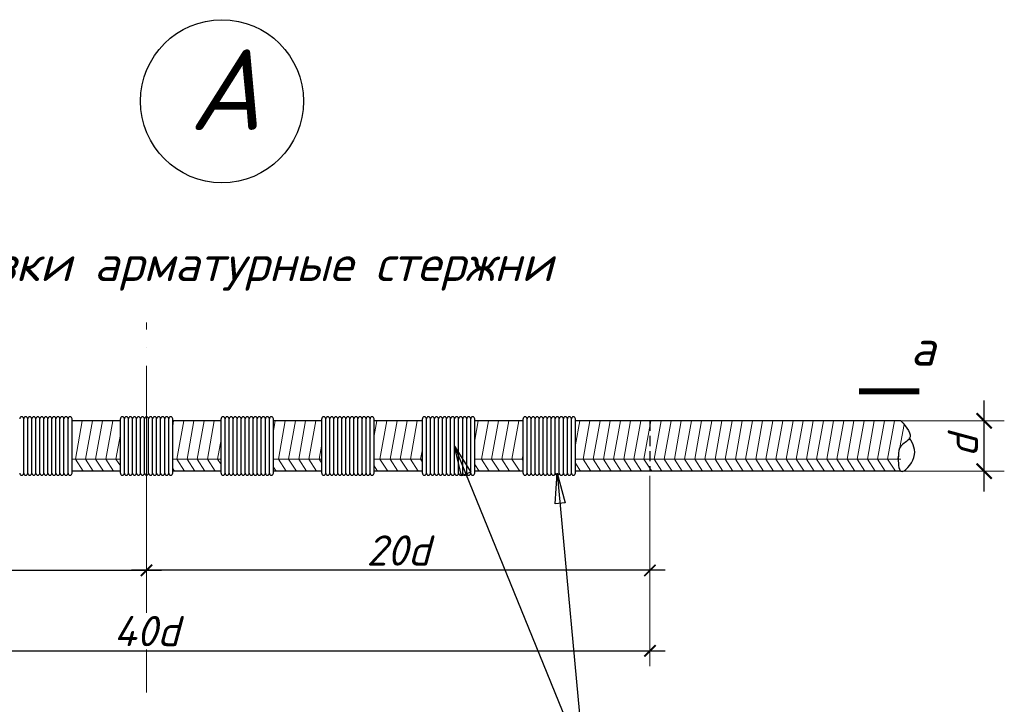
# Model space of a CAD drawing. Header units: millimetres. Extents: x -33345 to 4712671, y -3392 to 121473.
# Tile 645 of 656: x 3322963 to 3328617, y 56445 to 60373. Entities that reach past the tile are written whole.
import ezdxf
from ezdxf.enums import TextEntityAlignment as Align

# ---------------------------------------------------------------- set-up
doc = ezdxf.new("R2010")
doc.units = ezdxf.units.MM
doc.linetypes.add('ACAD_ISO04W100', pattern=[30, 24, -3, 0, -3])
doc.linetypes.add('HIDDEN', pattern=[0.375, 0.25, -0.125])
doc.layers.add('Text', color=250, linetype='Continuous')
doc.layers.add('размеры КЖ', color=7, linetype='Continuous')
doc.layers.add('Размеры1', color=252, linetype='Continuous', lineweight=15)
doc.styles.add('_text', font='isocpeui.ttf')
doc.styles.add('GOST 2.304', font='isocpeui.ttf')
doc.styles.add('ISOCPEUR', font='isocpeui.ttf', dxfattribs={"height": 300})
doc.dimstyles.new('SPDS$0', dxfattribs={"dimscale": 100, "dimtxt": 2.5, "dimasz": 1.5, "dimexe": 2, "dimexo": 0.625, "dimtad": 1, "dimdec": 0, "dimtxsty": 'GOST 2.304', "dimblk": '*U113', "dimcen": 0, "dimdle": 2, "dimclre": 256, "dimaunit": 1, "dimazin": 0, "dimtfac": 1, "dimtdec": 0, "dimtmove": 1, "dimatfit": 3, "dimfxl": 0.18, "dimtfill": 1, "dimtolj": 1, "dimtzin": 0, "dimlwe": -1, "dimarcsym": 0})

# ---------------------------------------------------------------- blocks, each defined once
blk = doc.blocks.new('_ArchTick')
at = {"color": 0, "linetype": 'ByBlock', "const_width": 0.15}
blk.add_lwpolyline([(-0.5, -0.5), (0.5, 0.5)], dxfattribs=at)
blk = doc.blocks.new('*D305')
at = {"layer": 'Defpoints', "color": 0, "ltscale": 100, "transparency": 16777216}
for p in [(-49982808.3, 22687862.4), (-49981802.7, 22687862.4), (-49982808.3, 22687362.4)]:
    blk.add_point(p, dxfattribs=at)
at = {"layer": 'Размеры1', "color": 0, "linetype": 'Continuous', "lineweight": -2, "ltscale": 100, "transparency": 16777216}
blk.add_line((-49981802.7, 22687162.4), (-49981802.7, 22688062.4), dxfattribs=at)
at = {"layer": 'Размеры1', "linetype": 'Continuous', "ltscale": 100, "transparency": 16777216}
for p, q in [((-49982745.8, 22687862.4), (-49981602.7, 22687862.4)), ((-49982745.8, 22687362.4), (-49981602.7, 22687362.4))]:
    blk.add_line(p, q, dxfattribs=at)
at = {"layer": 'Размеры1', "color": 0, "ltscale": 100, "transparency": 16777216, "insert": (-49982015.2, 22687612.4), "char_height": 300, "attachment_point": 5, "rotation": 90, "style": 'ISOCPEUR', "bg_fill": 3, "box_fill_scale": 1.1, "bg_fill_color": 256, "bg_fill_true_color": 13158600, "bg_fill_transparency": 0}
blk.add_mtext('\\A1;d', dxfattribs=at)
at = {"layer": 'Размеры1', "color": 0, "lineweight": -2, "ltscale": 100, "transparency": 16777216, "xscale": 150, "yscale": 150, "zscale": 150}
for p, rotation in [((-49981802.7, 22687862.4), 90), ((-49981802.7, 22687362.4), 270)]:
    blk.add_blockref('_ArchTick', p, dxfattribs=dict(at, rotation=rotation))
blk = doc.blocks.new('*U113')
at = {"color": 0, "linetype": 'ByBlock', "const_width": 0.15}
blk.add_lwpolyline([(-0.5, -0.5), (0.5, 0.5)], dxfattribs=at)
blk = doc.blocks.new('*D306')
at = {"layer": 'Defpoints', "color": 0, "ltscale": 100, "transparency": 16777216}
for p in [(-49995122.4, 22687362.4), (-49990122.4, 22687322.4), (-49990122.4, 22686378.5)]:
    blk.add_point(p, dxfattribs=at)
at = {"layer": 'Размеры1', "ltscale": 100, "transparency": 16777216}
for p, q in [((-49995122.4, 22687315.6), (-49995122.4, 22686228.5)), ((-49990122.4, 22687275.6), (-49990122.4, 22686228.5))]:
    blk.add_line(p, q, dxfattribs=at)
at = {"layer": 'Размеры1', "color": 0, "lineweight": -2, "ltscale": 100, "transparency": 16777216}
blk.add_line((-49995272.4, 22686378.5), (-49989972.4, 22686378.5), dxfattribs=at)
at = {"layer": 'Размеры1', "color": 0, "lineweight": -2, "ltscale": 100, "transparency": 16777216, "xscale": 112.5, "yscale": 112.5, "zscale": 112.5, "rotation": 180}
blk.add_blockref('_ArchTick', (-49995122.4, 22686378.5), dxfattribs=at)
at = {"layer": 'Размеры1', "color": 0, "lineweight": -2, "ltscale": 100, "transparency": 16777216, "xscale": 112.5, "yscale": 112.5, "zscale": 112.5}
blk.add_blockref('_ArchTick', (-49990122.4, 22686378.5), dxfattribs=at)
at = {"layer": 'Размеры1', "color": 0, "lineweight": 0, "ltscale": 100, "transparency": 16777216, "insert": (-49992622.4, 22686575.4), "char_height": 300, "attachment_point": 5, "style": 'ISOCPEUR', "bg_fill": 3, "box_fill_scale": 1.1, "bg_fill_color": 256, "bg_fill_true_color": 13158600, "bg_fill_transparency": 0}
blk.add_mtext('\\A1;2{\\fISOCPEUR|b0|i1|c186|p34;0d}', dxfattribs=at)
blk = doc.blocks.new('*D307')
at = {"layer": 'Defpoints', "color": 0, "ltscale": 100, "transparency": 16777216}
for p in [(-49985122.4, 22687362.4), (-49990122.4, 22687322.4), (-49990122.4, 22686378.5)]:
    blk.add_point(p, dxfattribs=at)
at = {"layer": 'Размеры1', "ltscale": 100, "transparency": 16777216}
for p, q in [((-49990122.4, 22687275.6), (-49990122.4, 22686228.5)), ((-49985122.4, 22687315.6), (-49985122.4, 22686228.5))]:
    blk.add_line(p, q, dxfattribs=at)
at = {"layer": 'Размеры1', "color": 0, "lineweight": -2, "ltscale": 100, "transparency": 16777216}
blk.add_line((-49984972.4, 22686378.5), (-49990272.4, 22686378.5), dxfattribs=at)
at = {"layer": 'Размеры1', "color": 0, "lineweight": -2, "ltscale": 100, "transparency": 16777216, "xscale": 112.5, "yscale": 112.5, "zscale": 112.5, "rotation": 180}
blk.add_blockref('_ArchTick', (-49990122.4, 22686378.5), dxfattribs=at)
at = {"layer": 'Размеры1', "color": 0, "lineweight": -2, "ltscale": 100, "transparency": 16777216, "xscale": 112.5, "yscale": 112.5, "zscale": 112.5}
blk.add_blockref('_ArchTick', (-49985122.4, 22686378.5), dxfattribs=at)
at = {"layer": 'Размеры1', "color": 0, "lineweight": 0, "ltscale": 100, "transparency": 16777216, "insert": (-49987622.4, 22686575.4), "char_height": 300, "attachment_point": 5, "style": 'ISOCPEUR', "bg_fill": 3, "box_fill_scale": 1.1, "bg_fill_color": 256, "bg_fill_true_color": 13158600, "bg_fill_transparency": 0}
blk.add_mtext('\\A1;2{\\fISOCPEUR|b0|i1|c186|p34;0d}', dxfattribs=at)
blk = doc.blocks.new('*D308')
at = {"layer": 'Defpoints', "color": 0, "ltscale": 100, "transparency": 16777216}
for p in [(-49995122.4, 22686562.4), (-49985122.4, 22686522.4), (-49985122.4, 22685578.5)]:
    blk.add_point(p, dxfattribs=at)
at = {"layer": 'Размеры1', "ltscale": 100, "transparency": 16777216}
for p, q in [((-49995122.4, 22686515.6), (-49995122.4, 22685428.5)), ((-49985122.4, 22686475.6), (-49985122.4, 22685428.5))]:
    blk.add_line(p, q, dxfattribs=at)
at = {"layer": 'Размеры1', "color": 0, "lineweight": -2, "ltscale": 100, "transparency": 16777216}
blk.add_line((-49995272.4, 22685578.5), (-49984972.4, 22685578.5), dxfattribs=at)
at = {"layer": 'Размеры1', "color": 0, "lineweight": -2, "ltscale": 100, "transparency": 16777216, "xscale": 112.5, "yscale": 112.5, "zscale": 112.5, "rotation": 180}
blk.add_blockref('_ArchTick', (-49995122.4, 22685578.5), dxfattribs=at)
at = {"layer": 'Размеры1', "color": 0, "lineweight": -2, "ltscale": 100, "transparency": 16777216, "xscale": 112.5, "yscale": 112.5, "zscale": 112.5}
blk.add_blockref('_ArchTick', (-49985122.4, 22685578.5), dxfattribs=at)
at = {"layer": 'Размеры1', "color": 0, "lineweight": 0, "ltscale": 100, "transparency": 16777216, "insert": (-49990122.4, 22685775.4), "char_height": 300, "attachment_point": 5, "style": 'ISOCPEUR', "bg_fill": 3, "box_fill_scale": 1.1, "bg_fill_color": 256, "bg_fill_true_color": 13158600, "bg_fill_transparency": 0}
blk.add_mtext('\\A1;4{\\fISOCPEUR|b0|i1|c186|p34;0d}', dxfattribs=at)
blk = doc.blocks.new('jsd')
at = {"color": 250, "linetype": 'ACAD_ISO04W100', "lineweight": 9, "ltscale": 60}
blk.add_line((-49990122.4, 22685167.2), (-49990122.4, 22688838.7), dxfattribs=at)
at = {"color": 250, "ltscale": 15}
for p, q in [((-49989902.4, 22687342.4), (-49989902.4, 22687882.4)), ((-49989902.4, 22687342.4), (-49989902.4, 22687882.4)), ((-49989862.4, 22687342.4), (-49989862.4, 22687882.4)), ((-49989382.4, 22687342.4), (-49989382.4, 22687882.4)), ((-49989342.4, 22687342.4), (-49989342.4, 22687882.4)), ((-49989342.4, 22687342.4), (-49989342.4, 22687882.4)), ((-49989302.4, 22687342.4), (-49989302.4, 22687882.4)), ((-49989302.4, 22687342.4), (-49989302.4, 22687882.4)), ((-49989262.4, 22687342.4), (-49989262.4, 22687882.4)), ((-49989262.4, 22687342.4), (-49989262.4, 22687882.4)), ((-49989222.4, 22687342.4), (-49989222.4, 22687882.4)), ((-49989222.4, 22687342.4), (-49989222.4, 22687882.4)), ((-49989182.4, 22687342.4), (-49989182.4, 22687882.4)), ((-49989182.4, 22687342.4), (-49989182.4, 22687882.4)), ((-49989142.4, 22687342.4), (-49989142.4, 22687882.4)), ((-49989142.4, 22687342.4), (-49989142.4, 22687882.4)), ((-49989102.4, 22687342.4), (-49989102.4, 22687882.4)), ((-49989102.4, 22687342.4), (-49989102.4, 22687882.4)), ((-49989062.4, 22687342.4), (-49989062.4, 22687882.4)), ((-49989062.4, 22687342.4), (-49989062.4, 22687882.4)), ((-49989022.4, 22687342.4), (-49989022.4, 22687882.4)), ((-49989022.4, 22687342.4), (-49989022.4, 22687882.4)), ((-49988982.4, 22687342.4), (-49988982.4, 22687882.4)), ((-49988982.4, 22687342.4), (-49988982.4, 22687882.4)), ((-49988942.4, 22687342.4), (-49988942.4, 22687882.4)), ((-49988942.4, 22687342.4), (-49988942.4, 22687882.4)), ((-49988902.4, 22687342.4), (-49988902.4, 22687882.4)), ((-49988902.4, 22687342.4), (-49988902.4, 22687882.4)), ((-49988862.4, 22687342.4), (-49988862.4, 22687882.4)), ((-49988862.4, 22687342.4), (-49988862.4, 22687882.4)), ((-49988382.4, 22687342.4), (-49988382.4, 22687882.4)), ((-49988342.4, 22687342.4), (-49988342.4, 22687882.4)), ((-49988342.4, 22687342.4), (-49988342.4, 22687882.4)), ((-49988302.4, 22687342.4), (-49988302.4, 22687882.4)), ((-49988302.4, 22687342.4), (-49988302.4, 22687882.4)), ((-49988262.4, 22687342.4), (-49988262.4, 22687882.4)), ((-49988262.4, 22687342.4), (-49988262.4, 22687882.4)), ((-49988222.4, 22687342.4), (-49988222.4, 22687882.4)), ((-49988222.4, 22687342.4), (-49988222.4, 22687882.4)), ((-49988182.4, 22687342.4), (-49988182.4, 22687882.4)), ((-49988182.4, 22687342.4), (-49988182.4, 22687882.4)), ((-49988142.4, 22687342.4), (-49988142.4, 22687882.4)), ((-49988142.4, 22687342.4), (-49988142.4, 22687882.4)), ((-49988102.4, 22687342.4), (-49988102.4, 22687882.4)), ((-49988102.4, 22687342.4), (-49988102.4, 22687882.4)), ((-49988062.4, 22687342.4), (-49988062.4, 22687882.4)), ((-49988062.4, 22687342.4), (-49988062.4, 22687882.4)), ((-49988022.4, 22687342.4), (-49988022.4, 22687882.4)), ((-49988022.4, 22687342.4), (-49988022.4, 22687882.4)), ((-49987982.4, 22687342.4), (-49987982.4, 22687882.4)), ((-49987982.4, 22687342.4), (-49987982.4, 22687882.4)), ((-49987942.4, 22687342.4), (-49987942.4, 22687882.4)), ((-49987942.4, 22687342.4), (-49987942.4, 22687882.4)), ((-49987902.4, 22687342.4), (-49987902.4, 22687882.4)), ((-49987902.4, 22687342.4), (-49987902.4, 22687882.4)), ((-49987862.4, 22687342.4), (-49987862.4, 22687882.4)), ((-49987862.4, 22687342.4), (-49987862.4, 22687882.4)), ((-49987382.4, 22687342.4), (-49987382.4, 22687882.4)), ((-49987342.4, 22687342.4), (-49987342.4, 22687882.4)), ((-49987342.4, 22687342.4), (-49987342.4, 22687882.4)), ((-49987302.4, 22687342.4), (-49987302.4, 22687882.4)), ((-49987302.4, 22687342.4), (-49987302.4, 22687882.4)), ((-49987262.4, 22687342.4), (-49987262.4, 22687882.4)), ((-49987262.4, 22687342.4), (-49987262.4, 22687882.4)), ((-49987222.4, 22687342.4), (-49987222.4, 22687882.4)), ((-49987222.4, 22687342.4), (-49987222.4, 22687882.4)), ((-49987182.4, 22687342.4), (-49987182.4, 22687882.4)), ((-49987182.4, 22687342.4), (-49987182.4, 22687882.4)), ((-49987142.4, 22687342.4), (-49987142.4, 22687882.4)), ((-49987142.4, 22687342.4), (-49987142.4, 22687882.4)), ((-49987102.4, 22687342.4), (-49987102.4, 22687882.4)), ((-49987102.4, 22687342.4), (-49987102.4, 22687882.4)), ((-49987062.4, 22687342.4), (-49987062.4, 22687882.4)), ((-49987062.4, 22687342.4), (-49987062.4, 22687882.4)), ((-49987022.4, 22687342.4), (-49987022.4, 22687882.4)), ((-49987022.4, 22687342.4), (-49987022.4, 22687882.4)), ((-49986982.4, 22687342.4), (-49986982.4, 22687882.4)), ((-49986982.4, 22687342.4), (-49986982.4, 22687882.4)), ((-49986942.4, 22687342.4), (-49986942.4, 22687882.4)), ((-49986942.4, 22687342.4), (-49986942.4, 22687882.4)), ((-49986902.4, 22687342.4), (-49986902.4, 22687882.4)), ((-49986902.4, 22687342.4), (-49986902.4, 22687882.4)), ((-49986862.4, 22687342.4), (-49986862.4, 22687882.4)), ((-49986862.4, 22687342.4), (-49986862.4, 22687882.4)), ((-49986382.4, 22687342.4), (-49986382.4, 22687882.4)), ((-49986342.4, 22687342.4), (-49986342.4, 22687882.4)), ((-49986342.4, 22687342.4), (-49986342.4, 22687882.4)), ((-49986302.4, 22687342.4), (-49986302.4, 22687882.4)), ((-49986302.4, 22687342.4), (-49986302.4, 22687882.4)), ((-49986262.4, 22687342.4), (-49986262.4, 22687882.4)), ((-49986262.4, 22687342.4), (-49986262.4, 22687882.4)), ((-49986222.4, 22687342.4), (-49986222.4, 22687882.4)), ((-49986222.4, 22687342.4), (-49986222.4, 22687882.4)), ((-49986182.4, 22687342.4), (-49986182.4, 22687882.4)), ((-49986182.4, 22687342.4), (-49986182.4, 22687882.4)), ((-49986142.4, 22687342.4), (-49986142.4, 22687882.4)), ((-49986142.4, 22687342.4), (-49986142.4, 22687882.4)), ((-49986102.4, 22687342.4), (-49986102.4, 22687882.4)), ((-49986102.4, 22687342.4), (-49986102.4, 22687882.4)), ((-49986062.4, 22687342.4), (-49986062.4, 22687882.4)), ((-49986062.4, 22687342.4), (-49986062.4, 22687882.4)), ((-49986022.4, 22687342.4), (-49986022.4, 22687882.4)), ((-49986022.4, 22687342.4), (-49986022.4, 22687882.4)), ((-49985982.4, 22687342.4), (-49985982.4, 22687882.4)), ((-49985982.4, 22687342.4), (-49985982.4, 22687882.4)), ((-49985942.4, 22687342.4), (-49985942.4, 22687882.4)), ((-49985942.4, 22687342.4), (-49985942.4, 22687882.4)), ((-49985902.4, 22687342.4), (-49985902.4, 22687882.4)), ((-49985902.4, 22687342.4), (-49985902.4, 22687882.4)), ((-49985862.4, 22687342.4), (-49985862.4, 22687882.4)), ((-49985862.4, 22687342.4), (-49985862.4, 22687882.4))]:
    blk.add_line(p, q, dxfattribs=at)
at = {"ltscale": 10}
blk.add_circle((-49989373.2, 22691034.5), 809.2, dxfattribs=at)
at = {"color": 250, "ltscale": 15}
for centre, start, end in [((-49991362.4, 22687882.4), 0, 180), ((-49991322.4, 22687882.4), 0, 180), ((-49991282.4, 22687882.4), 0, 180), ((-49991242.4, 22687882.4), 0, 180), ((-49991202.4, 22687882.4), 0, 180), ((-49991162.4, 22687882.4), 0, 180), ((-49991122.4, 22687882.4), 0, 180), ((-49991082.4, 22687882.4), 0, 180), ((-49991042.4, 22687882.4), 0, 180), ((-49991002.4, 22687882.4), 0, 180), ((-49990962.4, 22687882.4), 0, 180), ((-49990922.4, 22687882.4), 0, 180), ((-49990882.4, 22687882.4), 0, 180), ((-49990362.4, 22687882.4), 0, 180), ((-49990322.4, 22687882.4), 0, 180), ((-49990282.4, 22687882.4), 0, 180), ((-49990242.4, 22687882.4), 0, 180), ((-49990202.4, 22687882.4), 0, 180), ((-49990162.4, 22687882.4), 0, 180), ((-49990122.4, 22687882.4), 0, 180), ((-49990082.4, 22687882.4), 0, 180), ((-49990042.4, 22687882.4), 0, 180), ((-49990002.4, 22687882.4), 0, 180), ((-49989962.4, 22687882.4), 0, 180), ((-49989922.4, 22687882.4), 0, 180), ((-49989882.4, 22687882.4), 0, 180), ((-49989362.4, 22687882.4), 0, 180), ((-49989322.4, 22687882.4), 0, 180), ((-49989282.4, 22687882.4), 0, 180), ((-49989242.4, 22687882.4), 0, 180), ((-49989202.4, 22687882.4), 0, 180), ((-49989162.4, 22687882.4), 0, 180), ((-49989122.4, 22687882.4), 0, 180), ((-49989082.4, 22687882.4), 0, 180), ((-49989042.4, 22687882.4), 0, 180), ((-49989002.4, 22687882.4), 0, 180), ((-49988962.4, 22687882.4), 0, 180), ((-49988922.4, 22687882.4), 0, 180), ((-49988882.4, 22687882.4), 0, 180), ((-49988362.4, 22687882.4), 0, 180), ((-49988322.4, 22687882.4), 0, 180), ((-49988282.4, 22687882.4), 0, 180), ((-49988242.4, 22687882.4), 0, 180), ((-49988202.4, 22687882.4), 0, 180), ((-49988162.4, 22687882.4), 0, 180), ((-49988122.4, 22687882.4), 0, 180), ((-49988082.4, 22687882.4), 0, 180), ((-49988042.4, 22687882.4), 0, 180), ((-49988002.4, 22687882.4), 0, 180), ((-49987962.4, 22687882.4), 0, 180), ((-49987922.4, 22687882.4), 0, 180), ((-49987882.4, 22687882.4), 0, 180), ((-49987362.4, 22687882.4), 0, 180), ((-49987322.4, 22687882.4), 0, 180), ((-49987282.4, 22687882.4), 0, 180), ((-49987242.4, 22687882.4), 0, 180), ((-49987202.4, 22687882.4), 0, 180), ((-49987162.4, 22687882.4), 0, 180), ((-49987122.4, 22687882.4), 0, 180), ((-49987082.4, 22687882.4), 0, 180), ((-49987042.4, 22687882.4), 0, 180), ((-49987002.4, 22687882.4), 0, 180), ((-49986962.4, 22687882.4), 0, 180), ((-49986922.4, 22687882.4), 0, 180), ((-49986882.4, 22687882.4), 0, 180), ((-49986362.4, 22687882.4), 0, 180), ((-49986322.4, 22687882.4), 0, 180), ((-49986282.4, 22687882.4), 0, 180), ((-49986242.4, 22687882.4), 0, 180), ((-49986202.4, 22687882.4), 0, 180), ((-49986162.4, 22687882.4), 0, 180), ((-49986122.4, 22687882.4), 0, 180), ((-49986082.4, 22687882.4), 0, 180), ((-49986042.4, 22687882.4), 0, 180), ((-49986002.4, 22687882.4), 0, 180), ((-49985962.4, 22687882.4), 0, 180), ((-49985922.4, 22687882.4), 0, 180), ((-49985882.4, 22687882.4), 0, 180), ((-49989882.4, 22687342.4), 180, 0), ((-49989362.4, 22687342.4), 180, 0), ((-49989322.4, 22687342.4), 180, 0), ((-49989282.4, 22687342.4), 180, 0), ((-49989242.4, 22687342.4), 180, 0), ((-49989202.4, 22687342.4), 180, 0), ((-49989162.4, 22687342.4), 180, 0), ((-49989122.4, 22687342.4), 180, 0), ((-49989082.4, 22687342.4), 180, 0), ((-49989042.4, 22687342.4), 180, 0), ((-49989002.4, 22687342.4), 180, 0), ((-49988962.4, 22687342.4), 180, 0), ((-49988922.4, 22687342.4), 180, 0), ((-49988882.4, 22687342.4), 180, 0), ((-49988362.4, 22687342.4), 180, 0), ((-49988322.4, 22687342.4), 180, 0), ((-49988282.4, 22687342.4), 180, 0), ((-49988242.4, 22687342.4), 180, 0), ((-49988202.4, 22687342.4), 180, 0), ((-49988162.4, 22687342.4), 180, 0), ((-49988122.4, 22687342.4), 180, 0), ((-49988082.4, 22687342.4), 180, 0), ((-49988042.4, 22687342.4), 180, 0), ((-49988002.4, 22687342.4), 180, 0), ((-49987962.4, 22687342.4), 180, 0), ((-49987922.4, 22687342.4), 180, 0), ((-49987882.4, 22687342.4), 180, 0), ((-49987362.4, 22687342.4), 180, 0), ((-49987322.4, 22687342.4), 180, 0), ((-49987282.4, 22687342.4), 180, 0), ((-49987242.4, 22687342.4), 180, 0), ((-49987202.4, 22687342.4), 180, 0), ((-49987162.4, 22687342.4), 180, 0), ((-49987122.4, 22687342.4), 180, 0), ((-49987082.4, 22687342.4), 180, 0), ((-49987042.4, 22687342.4), 180, 0), ((-49987002.4, 22687342.4), 180, 0), ((-49986962.4, 22687342.4), 180, 0), ((-49986922.4, 22687342.4), 180, 0), ((-49986882.4, 22687342.4), 180, 0), ((-49986362.4, 22687342.4), 180, 0), ((-49986322.4, 22687342.4), 180, 0), ((-49986282.4, 22687342.4), 180, 0), ((-49986242.4, 22687342.4), 180, 0), ((-49986202.4, 22687342.4), 180, 0), ((-49986162.4, 22687342.4), 180, 0), ((-49986122.4, 22687342.4), 180, 0), ((-49986082.4, 22687342.4), 180, 0), ((-49986042.4, 22687342.4), 180, 0), ((-49986002.4, 22687342.4), 180, 0), ((-49985962.4, 22687342.4), 180, 0), ((-49985922.4, 22687342.4), 180, 0), ((-49985882.4, 22687342.4), 180, 0)]:
    blk.add_arc(centre, 20, start, end, dxfattribs=at)
at = {"layer": 'Text', "color": 250}
blk.add_lwpolyline([(-49983046.8, 22688155.2, 60, 60, 0), (-49982446.8, 22688155.2, 60, 60, 0), (-49982646.8, 22688155.2, 0, 80, 0), (-49982646.8, 22688555.2, 0, 0, 0), (-49982646.8, 22689222.8, 0, 0, 0)], format="xyseb", dxfattribs=at)
at = {"layer": 'размеры КЖ', "color": 250, "lineweight": 30}
for p, q in [((-49990382.4, 22687862.4), (-49990862.4, 22687862.4)), ((-49989382.4, 22687862.4), (-49989862.4, 22687862.4)), ((-49988382.4, 22687862.4), (-49988862.4, 22687862.4)), ((-49987382.4, 22687862.4), (-49987862.4, 22687862.4)), ((-49986382.4, 22687862.4), (-49986862.4, 22687862.4)), ((-49982629.3, 22687862.4), (-49985862.4, 22687862.4)), ((-49990382.4, 22687362.4), (-49990862.4, 22687362.4)), ((-49989382.4, 22687362.4), (-49989862.4, 22687362.4)), ((-49988382.4, 22687362.4), (-49988862.4, 22687362.4)), ((-49987382.4, 22687362.4), (-49987862.4, 22687362.4)), ((-49986382.4, 22687362.4), (-49986862.4, 22687362.4)), ((-49982629.3, 22687362.4), (-49985862.4, 22687362.4))]:
    blk.add_line(p, q, dxfattribs=at)
at = {"layer": 'размеры КЖ', "color": 250, "lineweight": 9}
for p, q in [((-49990829.5, 22687481.5), (-49990761.2, 22687862.4)), ((-49990728.6, 22687481.5), (-49990660.3, 22687862.4)), ((-49990627.8, 22687481.5), (-49990559.5, 22687862.4)), ((-49990526.9, 22687481.5), (-49990458.6, 22687862.4)), ((-49989862.4, 22687812.8), (-49989853.5, 22687862.4)), ((-49989821, 22687481.5), (-49989752.6, 22687862.4)), ((-49989720.1, 22687481.5), (-49989651.8, 22687862.4)), ((-49989619.3, 22687481.5), (-49989550.9, 22687862.4)), ((-49989518.4, 22687481.5), (-49989450.1, 22687862.4)), ((-49988862.4, 22687765.3), (-49988844.9, 22687862.4)), ((-49988812.4, 22687481.5), (-49988744.1, 22687862.4)), ((-49988711.6, 22687481.5), (-49988643.2, 22687862.4)), ((-49988610.7, 22687481.5), (-49988542.4, 22687862.4)), ((-49988509.9, 22687481.5), (-49988441.5, 22687862.4)), ((-49987862.4, 22687717.7), (-49987836.4, 22687862.4)), ((-49987803.9, 22687481.5), (-49987735.6, 22687862.4)), ((-49987703.1, 22687481.5), (-49987634.7, 22687862.4)), ((-49987602.2, 22687481.5), (-49987533.9, 22687862.4)), ((-49987501.3, 22687481.5), (-49987433, 22687862.4)), ((-49986862.4, 22687670.2), (-49986827.9, 22687862.4)), ((-49986795.4, 22687481.5), (-49986727, 22687862.4)), ((-49986694.5, 22687481.5), (-49986626.2, 22687862.4)), ((-49986593.7, 22687481.5), (-49986525.3, 22687862.4)), ((-49986492.8, 22687481.5), (-49986424.5, 22687862.4)), ((-49985862.4, 22687622.6), (-49985819.4, 22687862.4)), ((-49985786.8, 22687481.5), (-49985718.5, 22687862.4)), ((-49985686, 22687481.5), (-49985617.7, 22687862.4)), ((-49985585.1, 22687481.5), (-49985516.8, 22687862.4)), ((-49985484.3, 22687481.5), (-49985415.9, 22687862.4)), ((-49985383.4, 22687481.5), (-49985315.1, 22687862.4)), ((-49985282.6, 22687481.5), (-49985214.2, 22687862.4)), ((-49985181.7, 22687481.5), (-49985113.4, 22687862.4)), ((-49985080.9, 22687481.5), (-49985012.5, 22687862.4)), ((-49984980, 22687481.5), (-49984911.7, 22687862.4)), ((-49984879.2, 22687481.5), (-49984810.8, 22687862.4)), ((-49984778.3, 22687481.5), (-49984710, 22687862.4)), ((-49984677.5, 22687481.5), (-49984609.1, 22687862.4)), ((-49984576.6, 22687481.5), (-49984508.3, 22687862.4)), ((-49984475.8, 22687481.5), (-49984407.4, 22687862.4)), ((-49984374.9, 22687481.5), (-49984306.6, 22687862.4)), ((-49984274.1, 22687481.5), (-49984205.7, 22687862.4)), ((-49984173.2, 22687481.5), (-49984104.9, 22687862.4)), ((-49984072.3, 22687481.5), (-49984004, 22687862.4)), ((-49983971.5, 22687481.5), (-49983903.2, 22687862.4)), ((-49983870.6, 22687481.5), (-49983802.3, 22687862.4)), ((-49983769.8, 22687481.5), (-49983701.4, 22687862.4)), ((-49983668.9, 22687481.5), (-49983600.6, 22687862.4)), ((-49983568.1, 22687481.5), (-49983499.7, 22687862.4)), ((-49983467.2, 22687481.5), (-49983398.9, 22687862.4)), ((-49983366.4, 22687481.5), (-49983298, 22687862.4)), ((-49983265.5, 22687481.5), (-49983197.2, 22687862.4)), ((-49983164.7, 22687481.5), (-49983096.3, 22687862.4)), ((-49983063.8, 22687481.5), (-49982995.5, 22687862.4)), ((-49982963, 22687481.5), (-49982894.6, 22687862.4)), ((-49982862.1, 22687481.5), (-49982793.8, 22687862.4)), ((-49982761.3, 22687481.5), (-49982692.9, 22687862.4)), ((-49982639.4, 22687598.4), (-49982598.6, 22687825.9)), ((-49990426.1, 22687481.5), (-49990382.4, 22687725.1)), ((-49989417.6, 22687481.5), (-49989382.4, 22687677.5)), ((-49988409, 22687481.5), (-49988382.4, 22687630)), ((-49987400.5, 22687481.5), (-49987382.4, 22687582.5)), ((-49990382.4, 22687481.5), (-49990862.4, 22687481.5)), ((-49990829.5, 22687481.5), (-49990752.4, 22687362.4)), ((-49990728.6, 22687481.5), (-49990651.5, 22687362.4)), ((-49990627.8, 22687481.5), (-49990550.7, 22687362.4)), ((-49990526.9, 22687481.5), (-49990449.8, 22687362.4)), ((-49990426.1, 22687481.5), (-49990382.4, 22687414)), ((-49989382.4, 22687481.5), (-49989862.4, 22687481.5)), ((-49989821, 22687481.5), (-49989743.8, 22687362.4)), ((-49989720.1, 22687481.5), (-49989643, 22687362.4)), ((-49989619.3, 22687481.5), (-49989542.1, 22687362.4)), ((-49989518.4, 22687481.5), (-49989441.3, 22687362.4)), ((-49989417.6, 22687481.5), (-49989382.4, 22687427.2)), ((-49988382.4, 22687481.5), (-49988862.4, 22687481.5)), ((-49988812.4, 22687481.5), (-49988735.3, 22687362.4)), ((-49988711.6, 22687481.5), (-49988634.5, 22687362.4)), ((-49988610.7, 22687481.5), (-49988533.6, 22687362.4)), ((-49988509.9, 22687481.5), (-49988432.8, 22687362.4)), ((-49988409, 22687481.5), (-49988382.4, 22687440.4)), ((-49987382.4, 22687481.5), (-49987862.4, 22687481.5)), ((-49987803.9, 22687481.5), (-49987726.8, 22687362.4)), ((-49987703.1, 22687481.5), (-49987625.9, 22687362.4)), ((-49987602.2, 22687481.5), (-49987525.1, 22687362.4)), ((-49987501.3, 22687481.5), (-49987424.2, 22687362.4)), ((-49987400.5, 22687481.5), (-49987382.4, 22687453.6)), ((-49986382.4, 22687481.5), (-49986862.4, 22687481.5)), ((-49986795.4, 22687481.5), (-49986718.3, 22687362.4)), ((-49986694.5, 22687481.5), (-49986617.4, 22687362.4)), ((-49986593.7, 22687481.5), (-49986516.5, 22687362.4)), ((-49986492.8, 22687481.5), (-49986415.7, 22687362.4)), ((-49986392, 22687481.5), (-49986382.4, 22687534.9)), ((-49986392, 22687481.5), (-49986382.4, 22687466.7)), ((-49982629.3, 22687481.5), (-49985862.4, 22687481.5)), ((-49985786.8, 22687481.5), (-49985709.7, 22687362.4)), ((-49985686, 22687481.5), (-49985608.9, 22687362.4)), ((-49985585.1, 22687481.5), (-49985508, 22687362.4)), ((-49985484.3, 22687481.5), (-49985407.2, 22687362.4)), ((-49985383.4, 22687481.5), (-49985306.3, 22687362.4)), ((-49985282.6, 22687481.5), (-49985205.5, 22687362.4)), ((-49985181.7, 22687481.5), (-49985104.6, 22687362.4)), ((-49985080.9, 22687481.5), (-49985003.8, 22687362.4)), ((-49984980, 22687481.5), (-49984902.9, 22687362.4)), ((-49984879.2, 22687481.5), (-49984802, 22687362.4)), ((-49984778.3, 22687481.5), (-49984701.2, 22687362.4)), ((-49984677.5, 22687481.5), (-49984600.3, 22687362.4)), ((-49984576.6, 22687481.5), (-49984499.5, 22687362.4)), ((-49984475.8, 22687481.5), (-49984398.6, 22687362.4)), ((-49984374.9, 22687481.5), (-49984297.8, 22687362.4)), ((-49984274.1, 22687481.5), (-49984196.9, 22687362.4)), ((-49984173.2, 22687481.5), (-49984096.1, 22687362.4)), ((-49984072.3, 22687481.5), (-49983995.2, 22687362.4)), ((-49983971.5, 22687481.5), (-49983894.4, 22687362.4)), ((-49983870.6, 22687481.5), (-49983793.5, 22687362.4)), ((-49983769.8, 22687481.5), (-49983692.7, 22687362.4)), ((-49983668.9, 22687481.5), (-49983591.8, 22687362.4)), ((-49983568.1, 22687481.5), (-49983491, 22687362.4)), ((-49983467.2, 22687481.5), (-49983390.1, 22687362.4)), ((-49983366.4, 22687481.5), (-49983289.3, 22687362.4)), ((-49983265.5, 22687481.5), (-49983188.4, 22687362.4)), ((-49983164.7, 22687481.5), (-49983087.5, 22687362.4)), ((-49983063.8, 22687481.5), (-49982986.7, 22687362.4)), ((-49982963, 22687481.5), (-49982885.8, 22687362.4)), ((-49982862.1, 22687481.5), (-49982785, 22687362.4)), ((-49982761.3, 22687481.5), (-49982684.1, 22687362.4)), ((-49990862.4, 22687376.6), (-49990853.2, 22687362.4)), ((-49989862.4, 22687389.8), (-49989844.7, 22687362.4)), ((-49988862.4, 22687402.9), (-49988836.2, 22687362.4)), ((-49987862.4, 22687416.1), (-49987827.6, 22687362.4)), ((-49986862.4, 22687429.3), (-49986819.1, 22687362.4)), ((-49985862.4, 22687442.4), (-49985810.6, 22687362.4))]:
    blk.add_line(p, q, dxfattribs=at)
at = {"layer": 'размеры КЖ', "color": 250, "linetype": 'HIDDEN', "ltscale": 400}
blk.add_line((-49985122.4, 22687862.4), (-49985122.4, 22687362.4), dxfattribs=at)
at = {"layer": 'размеры КЖ', "color": 250, "lineweight": 15}
for q in [(-49982655.3, 22687509.9), (-49982655.9, 22687474.6)]:
    blk.add_line((-49982660.4, 22687481.5), q, dxfattribs=at)
at = {"layer": 'размеры КЖ', "color": 250, "lineweight": 30}
blk.add_spline([(-49982629.3, 22687862.4), (-49982546.1, 22687684.4), (-49982630.8, 22687611.3), (-49982655.2, 22687514.1), (-49982629.3, 22687362.4), (-49982499.9, 22687499.8), (-49982543.6, 22687692.6)], degree=3, dxfattribs=at)
at = {"color": 250, "linetype": 'Continuous', "lineweight": 0, "ltscale": 75, "style": 'ISOCPEUR'}
blk.add_text('Узел стыковки арматурные стержни ', height=350, dxfattribs=at).set_placement((-49994023.4, 22689249.7))
blk.add_text('а', height=350, dxfattribs=at).set_placement((-49982288.7, 22688760.6), align=Align.TOP_RIGHT)
at = {"insert": (-49989701.3, 22691549.5), "char_height": 800, "width": 1667.114, "attachment_point": 1, "style": '_text'}
blk.add_mtext('A', dxfattribs=at)
at = {"layer": 'Размеры1', "color": 250, "ltscale": 100}
dim = blk.add_linear_dim(base=(-49981802.7, 22687862.4), p1=(-49982808.3, 22687362.4), p2=(-49982808.3, 22687862.4), angle=90, text='d', dimstyle='SPDS$0', override={"dimlfac": 1, "dimtxsty": 'ISOCPEUR', "dimblk1": 'ArchTick', "dimblk2": 'ArchTick', "dimsah": 1, "dimfxl": 500, "dimfxlon": 1, "dimtfill": 1, "dimtolj": 1}, dxfattribs=at)
dim.commit()
dim.dimension.update_dxf_attribs({"geometry": '*D305', "text_midpoint": (-49981802.7, 22687612.4), "dimtype": 129})
at = {"layer": 'Размеры1', "color": 250, "lineweight": 0, "ltscale": 100}
dim = blk.add_linear_dim(base=(-49990122.4, 22686378.5), p1=(-49995122.4, 22687362.4), p2=(-49990122.4, 22687322.4), text='2{\\fISOCPEUR|b0|i1|c186|p34;0d}', dimstyle='SPDS$0', override={"dimscale": 75, "dimlfac": 1, "dimtxsty": 'ISOCPEUR', "dimblk1": 'ArchTick', "dimblk2": 'ArchTick', "dimsah": 1, "dimtolj": 1}, dxfattribs=at)
dim.commit()
dim.dimension.update_dxf_attribs({"geometry": '*D306', "text_midpoint": (-49992622.4, 22686575.4)})
at = {"color": 250, "ltscale": 15}
for p, q in [((-49991342.4, 22687342.4), (-49991342.4, 22687882.4)), ((-49991342.4, 22687342.4), (-49991342.4, 22687882.4)), ((-49991302.4, 22687342.4), (-49991302.4, 22687882.4)), ((-49991302.4, 22687342.4), (-49991302.4, 22687882.4)), ((-49991262.4, 22687342.4), (-49991262.4, 22687882.4)), ((-49991262.4, 22687342.4), (-49991262.4, 22687882.4)), ((-49991222.4, 22687342.4), (-49991222.4, 22687882.4)), ((-49991222.4, 22687342.4), (-49991222.4, 22687882.4)), ((-49991182.4, 22687342.4), (-49991182.4, 22687882.4)), ((-49991182.4, 22687342.4), (-49991182.4, 22687882.4)), ((-49991142.4, 22687342.4), (-49991142.4, 22687882.4)), ((-49991142.4, 22687342.4), (-49991142.4, 22687882.4)), ((-49991102.4, 22687342.4), (-49991102.4, 22687882.4)), ((-49991102.4, 22687342.4), (-49991102.4, 22687882.4)), ((-49991062.4, 22687342.4), (-49991062.4, 22687882.4)), ((-49991062.4, 22687342.4), (-49991062.4, 22687882.4)), ((-49991022.4, 22687342.4), (-49991022.4, 22687882.4)), ((-49991022.4, 22687342.4), (-49991022.4, 22687882.4)), ((-49990982.4, 22687342.4), (-49990982.4, 22687882.4)), ((-49990982.4, 22687342.4), (-49990982.4, 22687882.4)), ((-49990942.4, 22687342.4), (-49990942.4, 22687882.4)), ((-49990942.4, 22687342.4), (-49990942.4, 22687882.4)), ((-49990902.4, 22687342.4), (-49990902.4, 22687882.4)), ((-49990902.4, 22687342.4), (-49990902.4, 22687882.4)), ((-49990862.4, 22687342.4), (-49990862.4, 22687882.4)), ((-49990862.4, 22687342.4), (-49990862.4, 22687882.4)), ((-49990382.4, 22687342.4), (-49990382.4, 22687882.4)), ((-49990342.4, 22687342.4), (-49990342.4, 22687882.4)), ((-49990342.4, 22687342.4), (-49990342.4, 22687882.4)), ((-49990302.4, 22687342.4), (-49990302.4, 22687882.4)), ((-49990302.4, 22687342.4), (-49990302.4, 22687882.4)), ((-49990262.4, 22687342.4), (-49990262.4, 22687882.4)), ((-49990262.4, 22687342.4), (-49990262.4, 22687882.4)), ((-49990222.4, 22687342.4), (-49990222.4, 22687882.4)), ((-49990222.4, 22687342.4), (-49990222.4, 22687882.4)), ((-49990182.4, 22687342.4), (-49990182.4, 22687882.4)), ((-49990182.4, 22687342.4), (-49990182.4, 22687882.4)), ((-49990142.4, 22687342.4), (-49990142.4, 22687882.4)), ((-49990142.4, 22687342.4), (-49990142.4, 22687882.4)), ((-49990102.4, 22687342.4), (-49990102.4, 22687882.4)), ((-49990102.4, 22687342.4), (-49990102.4, 22687882.4)), ((-49990062.4, 22687342.4), (-49990062.4, 22687882.4)), ((-49990062.4, 22687342.4), (-49990062.4, 22687882.4)), ((-49990022.4, 22687342.4), (-49990022.4, 22687882.4)), ((-49990022.4, 22687342.4), (-49990022.4, 22687882.4)), ((-49989982.4, 22687342.4), (-49989982.4, 22687882.4)), ((-49989982.4, 22687342.4), (-49989982.4, 22687882.4)), ((-49989942.4, 22687342.4), (-49989942.4, 22687882.4)), ((-49989942.4, 22687342.4), (-49989942.4, 22687882.4))]:
    blk.add_line(p, q, dxfattribs=at)
for centre in [(-49991362.4, 22687342.4), (-49991322.4, 22687342.4), (-49991282.4, 22687342.4), (-49991242.4, 22687342.4), (-49991202.4, 22687342.4), (-49991162.4, 22687342.4), (-49991122.4, 22687342.4), (-49991082.4, 22687342.4), (-49991042.4, 22687342.4), (-49991002.4, 22687342.4), (-49990962.4, 22687342.4), (-49990922.4, 22687342.4), (-49990882.4, 22687342.4), (-49990362.4, 22687342.4), (-49990322.4, 22687342.4), (-49990282.4, 22687342.4), (-49990242.4, 22687342.4), (-49990202.4, 22687342.4), (-49990162.4, 22687342.4), (-49990122.4, 22687342.4), (-49990082.4, 22687342.4), (-49990042.4, 22687342.4), (-49990002.4, 22687342.4), (-49989962.4, 22687342.4), (-49989922.4, 22687342.4)]:
    blk.add_arc(centre, 20, 180, 0, dxfattribs=at)
at = {"layer": 'Размеры1', "color": 250, "lineweight": 0, "ltscale": 100}
dim = blk.add_linear_dim(base=(-49990122.4, 22686378.5), p1=(-49985122.4, 22687362.4), p2=(-49990122.4, 22687322.4), angle=180, text='2{\\fISOCPEUR|b0|i1|c186|p34;0d}', dimstyle='SPDS$0', override={"dimscale": 75, "dimlfac": 1, "dimtxsty": 'ISOCPEUR', "dimblk1": 'ArchTick', "dimblk2": 'ArchTick', "dimsah": 1, "dimtolj": 1}, dxfattribs=at)
dim.commit()
dim.dimension.update_dxf_attribs({"geometry": '*D307', "text_midpoint": (-49987622.4, 22686575.4)})
at = {"color": 250, "lineweight": 25, "ltscale": 100}
for p, q in [((-49987062.4, 22687612.4), (-49986902.6, 22687353.1)), ((-49986995.7, 22687315.2), (-49987062.4, 22687612.4)), ((-49986902.6, 22687353.1), (-49986995.7, 22687315.2)), ((-49986064.9, 22687038.6), (-49986042.4, 22687342.4)), ((-49986042.4, 22687342.4), (-49985964.8, 22687047.9)), ((-49985964.8, 22687047.9), (-49986064.9, 22687038.6))]:
    blk.add_line(p, q, dxfattribs=at)
at = {"layer": 'Размеры1', "color": 250, "lineweight": 0, "ltscale": 100}
dim = blk.add_linear_dim(base=(-49985122.4, 22685578.5), p1=(-49995122.4, 22686562.4), p2=(-49985122.4, 22686522.4), text='4{\\fISOCPEUR|b0|i1|c186|p34;0d}', dimstyle='SPDS$0', override={"dimscale": 75, "dimlfac": 1, "dimtxsty": 'ISOCPEUR', "dimblk1": 'ArchTick', "dimblk2": 'ArchTick', "dimsah": 1, "dimtolj": 1}, dxfattribs=at)
dim.commit()
dim.dimension.update_dxf_attribs({"geometry": '*D308', "text_midpoint": (-49990122.4, 22685775.4)})
at = {"color": 250, "lineweight": 25, "ltscale": 100}
for points in [[(-49987062.4, 22687612.4), (-49985776.4, 22684451.4)], [(-49986042.4, 22687342.4), (-49985776.4, 22684451.4)]]:
    blk.add_lwpolyline(points, dxfattribs=at)

msp = doc.modelspace()

# ---------------------------------------------------------------- block references
at = {"color": 7, "true_color": 0xffffff, "xscale": 0.5780932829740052, "yscale": 0.5780932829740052, "zscale": 0.5780932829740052}
msp.add_blockref('jsd', (32222645.558, -13057629.627, 1359241.5), dxfattribs=at)

doc.saveas('drawing.dxf')
